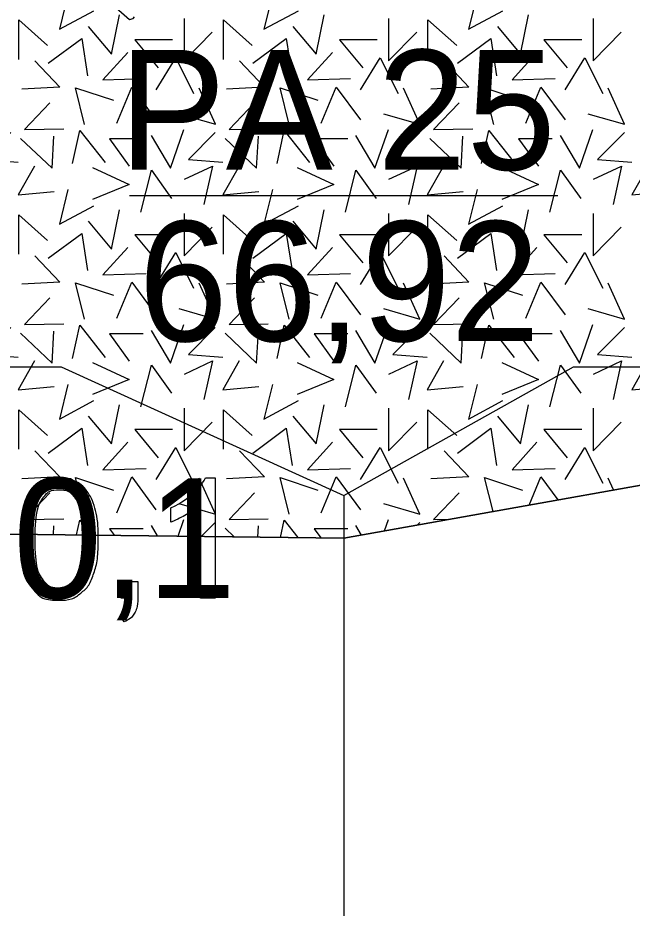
# Model space of a CAD drawing. Extents: x 532503 to 539665, y 6557663 to 6561526.
# Drawn here: x 538411.37 to 538440.04, y 6560480.99 to 6560522.57 of the extents above; entities that cross this region are included whole.
import ezdxf

# ---------------------------------------------------------------- set-up
doc = ezdxf.new("R2010")
doc.units = 0
for name, color, linetype in [('Default', 7, 'Continuous'), ('GEOLPUNKT', 7, 'Continuous'), ('maapind', 7, 'Continuous'), ('maapind varasem', 7, 'Continuous'), ('Plokid', 7, 'Continuous'), ('Proovid', 7, 'Continuous'), ('Täide', 7, 'Continuous')]:
    doc.layers.add(name, color=color, linetype=linetype)

msp = doc.modelspace()

# ---------------------------------------------------------------- linework, layer by layer
at = {"layer": 'Default'}
msp.add_lwpolyline([(538382.295, 6560501.776), (538382.855, 6560501.897), (538384.767, 6560501.867), (538390.73, 6560500.576), (538401.868, 6560498.57), (538426.576, 6560498.27), (538449.096, 6560502.294), (538449.582, 6560502.294), (538453.138, 6560503.814), (538458.094, 6560505.711), (538462.594, 6560507.198), (538464.465, 6560508.284), (538467.213, 6560509.782), (538470.646, 6560510.97)], dxfattribs=at)
at = {"layer": 'GEOLPUNKT'}
for p, q in [((538416.576, 6560514.27), (538436.576, 6560514.27)), ((538426.576, 6560500.27), (538426.576, 6560200.27))]:
    msp.add_line(p, q, dxfattribs=at)
at = {"layer": 'maapind'}
msp.add_lwpolyline([(538412.749, 6560525.857), (538416.585, 6560522.488), (538416.755, 6560522.536), (538416.817, 6560522.62)], dxfattribs=at)
at = {"layer": 'maapind varasem'}
msp.add_lwpolyline([(538382.463, 6560505.88), (538385.224, 6560505.836), (538386.298, 6560506.27), (538386.366, 6560506.27), (538387.868, 6560506.27), (538388.047, 6560506.27), (538400.209, 6560506.27), (538400.637, 6560506.27), (538400.977, 6560506.27), (538412.358, 6560506.27), (538413.385, 6560506.27), (538426.576, 6560500.27), (538426.576, 6560500.27), (538437.302, 6560506.27), (538448.563, 6560506.27)], dxfattribs=at)
at = {"layer": 'Plokid'}
msp.add_lwpolyline([(538382.295, 6560501.776), (538382.855, 6560501.897), (538384.767, 6560501.867), (538390.73, 6560500.576), (538401.868, 6560498.57), (538426.576, 6560498.27), (538449.096, 6560502.294), (538449.582, 6560502.294), (538453.138, 6560503.814), (538458.094, 6560505.711), (538462.594, 6560507.198), (538464.465, 6560508.284), (538467.213, 6560509.782), (538471.163, 6560511.149)], dxfattribs=at)
at = {"layer": 'Proovid'}
for points in [[(538420.133, 6560501.092), (538420.576, 6560501.092), (538420.576, 6560495.47)], [(538420.576, 6560495.47), (538419.889, 6560495.47), (538419.889, 6560499.85)], [(538418.514, 6560499.022), (538418.514, 6560499.686)], [(538416.188, 6560495.47), (538416.188, 6560496.251), (538416.969, 6560496.251), (538416.969, 6560495.47)], [(538416.577, 6560495.47), (538416.188, 6560495.47)], [(538416.333, 6560494.36), (538416.141, 6560494.655)]]:
    msp.add_lwpolyline(points, dxfattribs=at)
for points in [[(538411.467, 6560498.232), (538411.467, 6560499.225), (538411.672, 6560499.831), (538411.876, 6560500.437), (538412.279, 6560500.764), (538412.681, 6560501.092), (538413.292, 6560501.092), (538413.743, 6560501.092), (538414.083, 6560500.91), (538414.424, 6560500.729), (538414.645, 6560500.387), (538414.865, 6560500.046), (538414.991, 6560499.555), (538415.117, 6560499.064), (538415.117, 6560498.232), (538415.117, 6560497.247), (538414.914, 6560496.641), (538414.712, 6560496.035), (538414.309, 6560495.705), (538413.907, 6560495.376), (538413.292, 6560495.376), (538412.483, 6560495.376), (538412.021, 6560495.954), (538411.467, 6560496.655), (538411.467, 6560498.232)], [(538418.514, 6560499.686), (538419.091, 6560499.957), (538419.522, 6560500.343), (538419.954, 6560500.729), (538420.133, 6560501.092)], [(538412.176, 6560498.232), (538412.176, 6560496.851), (538412.498, 6560496.395), (538412.82, 6560495.94), (538413.292, 6560495.94), (538413.764, 6560495.94), (538414.086, 6560496.397), (538414.408, 6560496.854), (538414.408, 6560498.232), (538414.408, 6560499.615), (538414.087, 6560500.069), (538413.766, 6560500.524), (538413.285, 6560500.524), (538412.812, 6560500.524), (538412.529, 6560500.123), (538412.176, 6560499.611), (538412.176, 6560498.232)], [(538419.889, 6560499.85), (538419.641, 6560499.614), (538419.238, 6560499.377), (538418.835, 6560499.14), (538418.514, 6560499.022)], [(538416.141, 6560494.655), (538416.359, 6560494.751), (538416.462, 6560494.936), (538416.565, 6560495.122), (538416.577, 6560495.47)], [(538416.969, 6560495.47), (538416.969, 6560495.038), (538416.817, 6560494.772), (538416.665, 6560494.506), (538416.333, 6560494.36)]]:
    msp.add_open_spline(points, degree=3, dxfattribs=at)
at = {"layer": 'Täide'}
for p, q in [((538439.172, 6560500.521), (538438.919, 6560501.077)), ((538418.847, 6560498.364), (538419.119, 6560499.143)), ((538420.584, 6560499.003), (538419.932, 6560498.351)), ((538428.479, 6560498.61), (538428.665, 6560499.143)), ((538430.13, 6560499.003), (538430.011, 6560498.884)), ((538411.499, 6560498.735), (538411.798, 6560498.45)), ((538413.028, 6560498.435), (538413.051, 6560498.84)), ((538417.584, 6560498.864), (538417.875, 6560498.376)), ((538421.044, 6560498.735), (538421.467, 6560498.332)), ((538422.567, 6560498.319), (538422.597, 6560498.84)), ((538427.13, 6560498.864), (538427.397, 6560498.417))]:
    msp.add_line(p, q, dxfattribs=at)
for points in [[(538413.707, 6560523.651), (538413.311, 6560522.032), (538414.916, 6560522.896)], [(538423.253, 6560523.651), (538422.856, 6560522.032), (538424.462, 6560522.896)], [(538432.799, 6560523.651), (538432.402, 6560522.032), (538434.008, 6560522.896)], [(538414.657, 6560522.169), (538415.744, 6560520.872), (538416.112, 6560522.707)], [(538424.203, 6560522.169), (538425.289, 6560520.872), (538425.658, 6560522.707)], [(538433.749, 6560522.169), (538434.835, 6560520.872), (538435.204, 6560522.707)], [(538411.418, 6560520.627), (538411.418, 6560522.472), (538412.761, 6560521.269)], [(538419.127, 6560522.538), (538419.127, 6560520.553), (538420.44, 6560521.897)], [(538420.964, 6560520.627), (538420.964, 6560522.472), (538422.307, 6560521.269)], [(538428.673, 6560522.538), (538428.673, 6560520.553), (538429.986, 6560521.897)], [(538430.509, 6560520.627), (538430.509, 6560522.472), (538431.853, 6560521.269)], [(538438.219, 6560522.538), (538438.219, 6560520.553), (538439.532, 6560521.897)], [(538412.792, 6560520.444), (538414.349, 6560521.604), (538414.623, 6560519.864)], [(538418.592, 6560521.543), (538416.83, 6560521.543), (538417.92, 6560520.23)], [(538422.337, 6560520.444), (538423.894, 6560521.604), (538424.169, 6560519.864)], [(538428.138, 6560521.543), (538426.376, 6560521.543), (538427.466, 6560520.23)], [(538431.883, 6560520.444), (538433.44, 6560521.604), (538433.715, 6560519.864)], [(538437.684, 6560521.543), (538435.921, 6560521.543), (538437.012, 6560520.23)], [(538416.502, 6560520.95), (538415.342, 6560519.667), (538417.357, 6560519.729)], [(538426.048, 6560520.95), (538424.888, 6560519.667), (538426.902, 6560519.729)], [(538435.593, 6560520.95), (538434.433, 6560519.667), (538436.448, 6560519.729)], [(538412.167, 6560520.553), (538413.327, 6560519.332), (538411.556, 6560519.24)], [(538417.819, 6560519.209), (538418.735, 6560520.706), (538419.574, 6560519.039)], [(538421.713, 6560520.553), (538422.873, 6560519.332), (538421.102, 6560519.24)], [(538427.365, 6560519.209), (538428.281, 6560520.706), (538429.119, 6560519.039)], [(538431.258, 6560520.553), (538432.418, 6560519.332), (538430.648, 6560519.24)], [(538436.911, 6560519.209), (538437.827, 6560520.706), (538438.665, 6560519.039)], [(538414.487, 6560517.591), (538414.059, 6560519.301), (538415.83, 6560518.721)], [(538415.983, 6560517.652), (538416.685, 6560519.332), (538417.815, 6560517.805)], [(538418.881, 6560518.089), (538420.591, 6560517.601), (538419.828, 6560519.28)], [(538424.033, 6560517.591), (538423.605, 6560519.301), (538425.376, 6560518.721)], [(538425.529, 6560517.652), (538426.231, 6560519.332), (538427.36, 6560517.805)], [(538428.427, 6560518.089), (538430.137, 6560517.601), (538429.373, 6560519.28)], [(538433.579, 6560517.591), (538433.151, 6560519.301), (538434.922, 6560518.721)], [(538435.074, 6560517.652), (538435.777, 6560519.332), (538436.906, 6560517.805)], [(538437.973, 6560518.089), (538439.682, 6560517.601), (538438.919, 6560519.28)], [(538412.869, 6560518.599), (538411.678, 6560517.347), (538413.51, 6560517.377)], [(538422.415, 6560518.599), (538421.224, 6560517.347), (538423.056, 6560517.377)], [(538431.961, 6560518.599), (538430.77, 6560517.347), (538432.602, 6560517.377)], [(538411.038, 6560517.207), (538409.782, 6560515.95), (538411.387, 6560515.828)], [(538413.923, 6560515.759), (538414.255, 6560517.312), (538415.441, 6560515.811)], [(538417.584, 6560517.067), (538418.491, 6560515.549), (538419.119, 6560517.347)], [(538420.584, 6560517.207), (538419.328, 6560515.95), (538420.933, 6560515.828)], [(538423.469, 6560515.759), (538423.801, 6560517.312), (538424.987, 6560515.811)], [(538427.13, 6560517.067), (538428.037, 6560515.549), (538428.665, 6560517.347)], [(538430.13, 6560517.207), (538428.874, 6560515.95), (538430.479, 6560515.828)], [(538433.015, 6560515.759), (538433.346, 6560517.312), (538434.533, 6560515.811)], [(538436.675, 6560517.067), (538437.582, 6560515.549), (538438.211, 6560517.347)], [(538439.676, 6560517.207), (538438.42, 6560515.95), (538440.025, 6560515.828)], [(538411.499, 6560516.938), (538412.964, 6560515.542), (538413.051, 6560517.043)], [(538417.217, 6560516.916), (538415.647, 6560516.916), (538416.572, 6560515.643)], [(538421.044, 6560516.938), (538422.51, 6560515.542), (538422.597, 6560517.043)], [(538426.763, 6560516.916), (538425.193, 6560516.916), (538426.118, 6560515.643)], [(538430.59, 6560516.938), (538432.056, 6560515.542), (538432.143, 6560517.043)], [(538436.309, 6560516.916), (538434.739, 6560516.916), (538435.664, 6560515.643)], [(538412.15, 6560515.648), (538411.387, 6560514.304), (538413.066, 6560514.457)], [(538414.86, 6560515.582), (538416.57, 6560514.788), (538414.86, 6560514.086)], [(538419.142, 6560515.037), (538420.454, 6560515.648), (538420.057, 6560513.846)], [(538421.696, 6560515.648), (538420.933, 6560514.304), (538422.612, 6560514.457)], [(538424.406, 6560515.582), (538426.115, 6560514.788), (538424.406, 6560514.086)], [(538428.687, 6560515.037), (538430, 6560515.648), (538429.603, 6560513.846)], [(538431.242, 6560515.648), (538430.479, 6560514.304), (538432.158, 6560514.457)], [(538433.952, 6560515.582), (538435.661, 6560514.788), (538433.952, 6560514.086)], [(538438.233, 6560515.037), (538439.546, 6560515.648), (538439.149, 6560513.846)], [(538440.788, 6560515.648), (538440.025, 6560514.304), (538441.704, 6560514.457)], [(538417.112, 6560513.497), (538417.601, 6560515.452), (538418.547, 6560514.139)], [(538426.658, 6560513.497), (538427.147, 6560515.452), (538428.093, 6560514.139)], [(538436.204, 6560513.497), (538436.692, 6560515.452), (538437.639, 6560514.139)], [(538413.707, 6560514.549), (538413.311, 6560512.93), (538414.916, 6560513.795)], [(538423.253, 6560514.549), (538422.856, 6560512.93), (538424.462, 6560513.795)], [(538432.799, 6560514.549), (538432.402, 6560512.93), (538434.008, 6560513.795)], [(538414.657, 6560513.067), (538415.744, 6560511.77), (538416.112, 6560513.605)], [(538424.203, 6560513.067), (538425.289, 6560511.77), (538425.658, 6560513.605)], [(538433.749, 6560513.067), (538434.835, 6560511.77), (538435.204, 6560513.605)], [(538411.418, 6560511.525), (538411.418, 6560513.37), (538412.761, 6560512.167)], [(538419.127, 6560513.436), (538419.127, 6560511.451), (538420.44, 6560512.795)], [(538420.964, 6560511.525), (538420.964, 6560513.37), (538422.307, 6560512.167)], [(538428.673, 6560513.436), (538428.673, 6560511.451), (538429.986, 6560512.795)], [(538430.509, 6560511.525), (538430.509, 6560513.37), (538431.853, 6560512.167)], [(538438.219, 6560513.436), (538438.219, 6560511.451), (538439.532, 6560512.795)], [(538412.792, 6560511.342), (538414.349, 6560512.503), (538414.623, 6560510.762)], [(538418.592, 6560512.442), (538416.83, 6560512.442), (538417.92, 6560511.128)], [(538422.337, 6560511.342), (538423.894, 6560512.503), (538424.169, 6560510.762)], [(538428.138, 6560512.442), (538426.376, 6560512.442), (538427.466, 6560511.128)], [(538431.883, 6560511.342), (538433.44, 6560512.503), (538433.715, 6560510.762)], [(538437.684, 6560512.442), (538435.921, 6560512.442), (538437.012, 6560511.128)], [(538416.502, 6560511.848), (538415.342, 6560510.566), (538417.357, 6560510.627)], [(538426.048, 6560511.848), (538424.888, 6560510.566), (538426.902, 6560510.627)], [(538435.593, 6560511.848), (538434.433, 6560510.566), (538436.448, 6560510.627)], [(538412.167, 6560511.451), (538413.327, 6560510.23), (538411.556, 6560510.138)], [(538417.819, 6560510.108), (538418.735, 6560511.604), (538419.574, 6560509.937)], [(538421.713, 6560511.451), (538422.873, 6560510.23), (538421.102, 6560510.138)], [(538427.365, 6560510.108), (538428.281, 6560511.604), (538429.119, 6560509.937)], [(538431.258, 6560511.451), (538432.418, 6560510.23), (538430.648, 6560510.138)], [(538436.911, 6560510.108), (538437.827, 6560511.604), (538438.665, 6560509.937)], [(538471.163, 6560511.149), (538467.213, 6560509.782), (538464.465, 6560508.284), (538462.594, 6560507.198), (538458.094, 6560505.711), (538453.138, 6560503.814), (538449.582, 6560502.294), (538449.096, 6560502.294), (538426.576, 6560498.27), (538401.868, 6560498.57), (538390.73, 6560500.576), (538384.767, 6560501.867), (538382.855, 6560501.897), (538382.295, 6560501.776)], [(538414.487, 6560508.489), (538414.059, 6560510.199), (538415.83, 6560509.619)], [(538415.983, 6560508.55), (538416.685, 6560510.23), (538417.815, 6560508.703)], [(538418.881, 6560508.988), (538420.591, 6560508.499), (538419.828, 6560510.179)], [(538424.033, 6560508.489), (538423.605, 6560510.199), (538425.376, 6560509.619)], [(538425.529, 6560508.55), (538426.231, 6560510.23), (538427.36, 6560508.703)], [(538428.427, 6560508.988), (538430.137, 6560508.499), (538429.373, 6560510.179)], [(538433.579, 6560508.489), (538433.151, 6560510.199), (538434.922, 6560509.619)], [(538435.074, 6560508.55), (538435.777, 6560510.23), (538436.906, 6560508.703)], [(538437.973, 6560508.988), (538439.682, 6560508.499), (538438.919, 6560510.179)], [(538412.869, 6560509.497), (538411.678, 6560508.245), (538413.51, 6560508.275)], [(538422.415, 6560509.497), (538421.224, 6560508.245), (538423.056, 6560508.275)], [(538431.961, 6560509.497), (538430.77, 6560508.245), (538432.602, 6560508.275)], [(538411.038, 6560508.105), (538409.782, 6560506.849), (538411.387, 6560506.727)], [(538413.923, 6560506.657), (538414.255, 6560508.21), (538415.441, 6560506.71)], [(538417.584, 6560507.966), (538418.491, 6560506.447), (538419.119, 6560508.245)], [(538420.584, 6560508.105), (538419.328, 6560506.849), (538420.933, 6560506.727)], [(538423.469, 6560506.657), (538423.801, 6560508.21), (538424.987, 6560506.71)], [(538427.13, 6560507.966), (538428.037, 6560506.447), (538428.665, 6560508.245)], [(538430.13, 6560508.105), (538428.874, 6560506.849), (538430.479, 6560506.727)], [(538433.015, 6560506.657), (538433.346, 6560508.21), (538434.533, 6560506.71)], [(538436.675, 6560507.966), (538437.582, 6560506.447), (538438.211, 6560508.245)], [(538439.676, 6560508.105), (538438.42, 6560506.849), (538440.025, 6560506.727)], [(538411.499, 6560507.837), (538412.964, 6560506.441), (538413.051, 6560507.941)], [(538417.217, 6560507.815), (538415.647, 6560507.815), (538416.572, 6560506.541)], [(538421.044, 6560507.837), (538422.51, 6560506.441), (538422.597, 6560507.941)], [(538426.763, 6560507.815), (538425.193, 6560507.815), (538426.118, 6560506.541)], [(538430.59, 6560507.837), (538432.056, 6560506.441), (538432.143, 6560507.941)], [(538436.309, 6560507.815), (538434.739, 6560507.815), (538435.664, 6560506.541)], [(538412.15, 6560506.546), (538411.387, 6560505.203), (538413.066, 6560505.355)], [(538414.86, 6560506.481), (538416.57, 6560505.687), (538414.86, 6560504.984)], [(538419.142, 6560505.936), (538420.454, 6560506.546), (538420.057, 6560504.745)], [(538421.696, 6560506.546), (538420.933, 6560505.203), (538422.612, 6560505.355)], [(538424.406, 6560506.481), (538426.115, 6560505.687), (538424.406, 6560504.984)], [(538428.687, 6560505.936), (538430, 6560506.546), (538429.603, 6560504.745)], [(538431.242, 6560506.546), (538430.479, 6560505.203), (538432.158, 6560505.355)], [(538433.952, 6560506.481), (538435.661, 6560505.687), (538433.952, 6560504.984)], [(538438.233, 6560505.936), (538439.546, 6560506.546), (538439.149, 6560504.745)], [(538440.788, 6560506.546), (538440.025, 6560505.203), (538441.704, 6560505.355)], [(538417.112, 6560504.396), (538417.601, 6560506.35), (538418.547, 6560505.037)], [(538426.658, 6560504.396), (538427.147, 6560506.35), (538428.093, 6560505.037)], [(538436.204, 6560504.396), (538436.692, 6560506.35), (538437.639, 6560505.037)], [(538413.707, 6560505.447), (538413.311, 6560503.828), (538414.916, 6560504.693)], [(538423.253, 6560505.447), (538422.856, 6560503.828), (538424.462, 6560504.693)], [(538432.799, 6560505.447), (538432.402, 6560503.828), (538434.008, 6560504.693)], [(538414.657, 6560503.965), (538415.744, 6560502.669), (538416.112, 6560504.503)], [(538419.127, 6560504.335), (538419.127, 6560502.35), (538420.44, 6560503.693)], [(538424.203, 6560503.965), (538425.289, 6560502.669), (538425.658, 6560504.503)], [(538428.673, 6560504.335), (538428.673, 6560502.35), (538429.986, 6560503.693)], [(538433.749, 6560503.965), (538434.835, 6560502.669), (538435.204, 6560504.503)], [(538438.219, 6560504.335), (538438.219, 6560502.35), (538439.532, 6560503.693)], [(538411.418, 6560502.424), (538411.418, 6560504.269), (538412.761, 6560503.065)], [(538420.964, 6560502.424), (538420.964, 6560504.269), (538422.307, 6560503.065)], [(538430.509, 6560502.424), (538430.509, 6560504.269), (538431.853, 6560503.065)], [(538412.792, 6560502.24), (538414.349, 6560503.401), (538414.623, 6560501.66)], [(538418.592, 6560503.34), (538416.83, 6560503.34), (538417.92, 6560502.027)], [(538422.337, 6560502.24), (538423.894, 6560503.401), (538424.169, 6560501.66)], [(538428.138, 6560503.34), (538426.376, 6560503.34), (538427.466, 6560502.027)], [(538431.883, 6560502.24), (538433.44, 6560503.401), (538433.715, 6560501.66)], [(538437.684, 6560503.34), (538435.921, 6560503.34), (538437.012, 6560502.027)], [(538416.502, 6560502.747), (538415.342, 6560501.464), (538417.357, 6560501.525)], [(538426.048, 6560502.747), (538424.888, 6560501.464), (538426.902, 6560501.525)], [(538435.593, 6560502.747), (538434.433, 6560501.464), (538436.448, 6560501.525)], [(538412.167, 6560502.35), (538413.327, 6560501.128), (538411.556, 6560501.036)], [(538417.819, 6560501.006), (538418.735, 6560502.502), (538419.574, 6560500.836)], [(538421.713, 6560502.35), (538422.873, 6560501.128), (538421.102, 6560501.036)], [(538427.365, 6560501.006), (538428.281, 6560502.502), (538429.119, 6560500.836)], [(538431.258, 6560502.35), (538432.418, 6560501.128), (538430.648, 6560501.036)], [(538436.911, 6560501.006), (538437.827, 6560502.502), (538438.665, 6560500.836)], [(538414.487, 6560499.387), (538414.059, 6560501.097), (538415.83, 6560500.517)], [(538415.983, 6560499.448), (538416.685, 6560501.128), (538417.815, 6560499.601)], [(538418.881, 6560499.886), (538420.591, 6560499.397), (538419.828, 6560501.077)], [(538424.033, 6560499.387), (538423.605, 6560501.097), (538425.376, 6560500.517)], [(538425.529, 6560499.448), (538426.231, 6560501.128), (538427.36, 6560499.601)], [(538428.427, 6560499.886), (538430.137, 6560499.397), (538429.373, 6560501.077)], [(538433.546, 6560499.516), (538433.151, 6560501.097), (538434.922, 6560500.517)], [(538435.228, 6560499.816), (538435.777, 6560501.128), (538436.57, 6560500.056)], [(538412.869, 6560500.395), (538411.678, 6560499.143), (538413.51, 6560499.174)], [(538422.415, 6560500.395), (538421.224, 6560499.143), (538423.056, 6560499.174)], [(538431.961, 6560500.395), (538430.77, 6560499.143), (538431.532, 6560499.156)], [(538414.108, 6560498.422), (538414.255, 6560499.109), (538414.805, 6560498.413)], [(538423.629, 6560498.306), (538423.801, 6560499.109), (538424.443, 6560498.296)], [(538417.217, 6560498.713), (538415.647, 6560498.713), (538415.874, 6560498.4)], [(538426.763, 6560498.713), (538425.193, 6560498.713), (538425.505, 6560498.283)]]:
    msp.add_lwpolyline(points, dxfattribs=at)

# ---------------------------------------------------------------- texts
at = {"layer": 'GEOLPUNKT'}
for s, p in [('PA 25', (538416.076, 6560515.47)), ('66,92', (538416.998, 6560507.47))]:
    msp.add_text(s, height=5.6, dxfattribs=at).set_placement(p)
at = {"layer": 'Proovid'}
msp.add_text('0,1', height=5.6, dxfattribs=at).set_placement((538411.143, 6560495.47))

doc.saveas('drawing.dxf')
